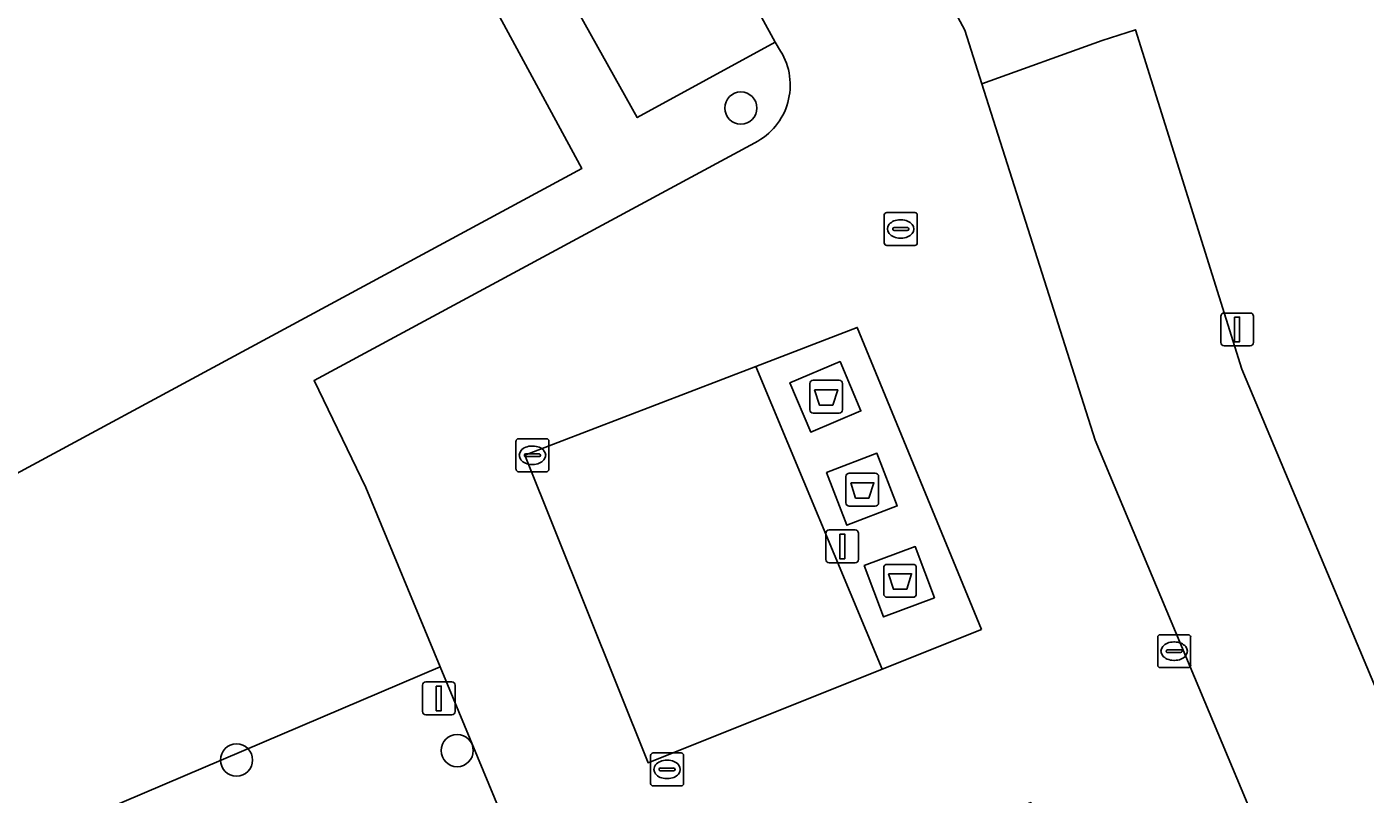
# Model space of a CAD drawing. Extents: x 159262 to 160143, y 383399 to 384319.
# Drawn here: x 159391.14 to 159431.79, y 384097.24 to 384120.55 of the extents above; entities that cross this region are included whole.
import ezdxf

# ---------------------------------------------------------------- set-up
doc = ezdxf.new("R2010")
doc.units = 0
for name, color, linetype in [('IMGEO_Afval_apart_plaats', 7, 'Continuous'), ('IMGEO_Boom', 7, 'Continuous'), ('IMGEO_Erf', 7, 'Continuous'), ('IMGEO_Grasland_overig', 7, 'Continuous'), ('IMGEO_Kolk', 7, 'Continuous'), ('IMGEO_Lichtmast', 7, 'Continuous'), ('IMGEO_Pand', 7, 'Continuous'), ('IMGEO_Parkeervlak_open', 7, 'Continuous'), ('IMGEO_Rijbaan_lokaal_open', 7, 'Continuous'), ('IMGEO_Rioolput', 7, 'Continuous'), ('IMGEO_Voetpad_gesloten', 7, 'Continuous'), ('IMGEO_Voetpad_open', 7, 'Continuous')]:
    doc.layers.add(name, color=color, linetype=linetype)

msp = doc.modelspace()

# ---------------------------------------------------------------- linework, layer by layer
at = {"layer": 'IMGEO_Afval_apart_plaats'}
for p, q in [((159415.018, 384109.816), (159415.808, 384109.816)), ((159415.808, 384109.816), (159415.018, 384109.816)), ((159414.918, 384108.916), (159414.918, 384109.716)), ((159414.918, 384109.716), (159414.918, 384108.916)), ((159415.908, 384109.716), (159415.908, 384108.916)), ((159415.908, 384108.916), (159415.908, 384109.716)), ((159415.808, 384108.816), (159415.018, 384108.816)), ((159415.018, 384108.816), (159415.808, 384108.816)), ((159416.117, 384106.991), (159416.907, 384106.991)), ((159416.907, 384106.991), (159416.117, 384106.991)), ((159416.017, 384106.091), (159416.017, 384106.891)), ((159416.017, 384106.891), (159416.017, 384106.091)), ((159417.007, 384106.891), (159417.007, 384106.091)), ((159417.007, 384106.091), (159417.007, 384106.891)), ((159416.907, 384105.991), (159416.117, 384105.991)), ((159416.117, 384105.991), (159416.907, 384105.991)), ((159417.163, 384103.325), (159417.163, 384104.125)), ((159417.163, 384104.125), (159417.163, 384103.325)), ((159417.263, 384104.225), (159418.053, 384104.225)), ((159418.053, 384104.225), (159417.263, 384104.225)), ((159418.153, 384104.125), (159418.153, 384103.325)), ((159418.153, 384103.325), (159418.153, 384104.125)), ((159418.053, 384103.225), (159417.263, 384103.225)), ((159417.263, 384103.225), (159418.053, 384103.225))]:
    msp.add_line(p, q, dxfattribs=at)
for points in [[(159415.061, 384109.53), (159415.765, 384109.53), (159415.616, 384109.06), (159415.21, 384109.06), (159415.061, 384109.53)], [(159416.16, 384106.705), (159416.864, 384106.705), (159416.715, 384106.235), (159416.309, 384106.235), (159416.16, 384106.705)], [(159417.306, 384103.939), (159418.01, 384103.939), (159417.861, 384103.469), (159417.455, 384103.469), (159417.306, 384103.939)]]:
    msp.add_lwpolyline(points, dxfattribs=at)
for centre, start, end in [((159415.018, 384109.716), 90, 180), ((159415.018, 384109.716), 90, 180), ((159415.808, 384109.716), 0, 90), ((159415.808, 384109.716), 360, 90), ((159415.018, 384108.916), 180, 270), ((159415.018, 384108.916), 180, 270), ((159415.808, 384108.916), 270, 0), ((159415.808, 384108.916), 270, 0), ((159416.117, 384106.891), 90, 180), ((159416.117, 384106.891), 90, 180), ((159416.907, 384106.891), 0, 90), ((159416.907, 384106.891), 360, 90), ((159416.117, 384106.091), 180, 270), ((159416.117, 384106.091), 180, 270), ((159416.907, 384106.091), 270, 0), ((159416.907, 384106.091), 270, 0), ((159417.263, 384104.125), 90, 180), ((159417.263, 384104.125), 90, 180), ((159418.053, 384104.125), 0, 90), ((159418.053, 384104.125), 360, 90), ((159417.263, 384103.325), 180, 270), ((159417.263, 384103.325), 180, 270), ((159418.053, 384103.325), 270, 0), ((159418.053, 384103.325), 270, 0)]:
    msp.add_arc(centre, 0.1, start, end, dxfattribs=at)
at = {"layer": 'IMGEO_Boom'}
for centre in [(159412.825, 384118.085), (159404.21, 384098.568), (159397.508, 384098.282)]:
    msp.add_circle(centre, 0.489, dxfattribs=at)
at = {"layer": 'IMGEO_Erf'}
msp.add_lwpolyline([(159416.82, 384125.666), (159419.63, 384120.445), (159420.147, 384118.818), (159423.796, 384120.136), (159424.813, 384120.463), (159428.04, 384110.151), (159452.192, 384052.621), (159452.542, 384052.782), (159455.367, 384045.971), (159456.144, 384046.166), (159460.351, 384047.095), (159471.265, 384049.015), (159471.409, 384049.042), (159470.598, 384051.803), (159476.862, 384053.819), (159478.005, 384050.268)], dxfattribs=at)
at = {"layer": 'IMGEO_Grasland_overig'}
msp.add_lwpolyline([(159407.783, 384091.25), (159403.696, 384101.108), (159391.696, 384095.995), (159398.006, 384081.333), (159409.13, 384086.073), (159411.058, 384081.463), (159411.736, 384081.713)], close=True, dxfattribs=at)
at = {"layer": 'IMGEO_Kolk'}
for p, q in [((159405.995, 384107.113), (159405.995, 384107.965)), ((159406.07, 384108.039), (159406.922, 384108.039)), ((159406.483, 384107.819), (159406.508, 384107.819)), ((159406.996, 384107.965), (159406.996, 384107.113)), ((159406.254, 384107.533), (159406.254, 384107.545)), ((159406.692, 384107.496), (159406.294, 384107.496)), ((159406.297, 384107.582), (159406.695, 384107.582)), ((159406.738, 384107.545), (159406.738, 384107.533)), ((159406.922, 384107.039), (159406.07, 384107.039)), ((159406.506, 384107.259), (159406.481, 384107.259)), ((159425.558, 384102.088), (159426.41, 384102.088)), ((159425.483, 384101.162), (159425.483, 384102.014)), ((159425.971, 384101.868), (159425.996, 384101.868)), ((159426.484, 384102.014), (159426.484, 384101.162)), ((159425.742, 384101.582), (159425.742, 384101.594)), ((159426.18, 384101.545), (159425.782, 384101.545)), ((159425.785, 384101.631), (159426.183, 384101.631)), ((159425.994, 384101.308), (159425.969, 384101.308)), ((159426.226, 384101.594), (159426.226, 384101.582)), ((159426.41, 384101.088), (159425.558, 384101.088)), ((159410.084, 384097.57), (159410.084, 384098.422)), ((159410.159, 384098.496), (159411.011, 384098.496)), ((159411.085, 384098.422), (159411.085, 384097.57)), ((159410.343, 384097.99), (159410.343, 384098.002)), ((159410.386, 384098.039), (159410.784, 384098.039)), ((159410.572, 384098.276), (159410.597, 384098.276)), ((159410.827, 384098.002), (159410.827, 384097.99)), ((159410.781, 384097.953), (159410.383, 384097.953)), ((159410.595, 384097.716), (159410.57, 384097.716)), ((159411.011, 384097.496), (159410.159, 384097.496))]:
    msp.add_line(p, q, dxfattribs=at)
for points in [[(159405.995, 384107.113), (159405.995, 384107.965)], [(159406.07, 384108.039), (159406.922, 384108.039)], [(159406.996, 384107.965), (159406.996, 384107.113)], [(159406.922, 384107.039), (159406.07, 384107.039)], [(159425.558, 384102.088), (159426.41, 384102.088)], [(159425.483, 384101.162), (159425.483, 384102.014)], [(159426.484, 384102.014), (159426.484, 384101.162)], [(159426.41, 384101.088), (159425.558, 384101.088)], [(159410.084, 384097.57), (159410.084, 384098.422)], [(159410.159, 384098.496), (159411.011, 384098.496)], [(159411.085, 384098.422), (159411.085, 384097.57)], [(159411.011, 384097.496), (159410.159, 384097.496)]]:
    msp.add_lwpolyline(points, dxfattribs=at)
for centre, radius, start, end in [((159406.072, 384107.963), 0.0765, 91.552, 178.448), ((159406.072, 384107.963), 0.0765, 91.552, 178.448), ((159406.92, 384107.963), 0.0765, 1.552, 88.448), ((159406.92, 384107.963), 0.0765, 1.552, 88.448), ((159406.294, 384107.542), 0.0403, 85.8775, 175.7526), ((159406.291, 384107.532), 0.0366, 178.938, 274.7102), ((159406.695, 384107.539), 0.043, 264.8664, 352.4533), ((159406.699, 384107.544), 0.0386, 1.7309, 96.639), ((159406.072, 384107.115), 0.0765, 181.552, 268.448), ((159406.072, 384107.115), 0.0765, 181.552, 268.448), ((159406.92, 384107.115), 0.0765, 271.552, 358.448), ((159406.92, 384107.115), 0.0765, 271.552, 358.448), ((159425.56, 384102.012), 0.0765, 91.552, 178.448), ((159425.56, 384102.012), 0.0765, 91.552, 178.448), ((159426.408, 384102.012), 0.0765, 1.552, 88.448), ((159426.408, 384102.012), 0.0765, 1.552, 88.448), ((159425.782, 384101.591), 0.0403, 85.8775, 175.7526), ((159425.779, 384101.581), 0.0366, 178.938, 274.7102), ((159426.183, 384101.588), 0.043, 264.8664, 352.4533), ((159426.187, 384101.593), 0.0386, 1.7309, 96.639), ((159425.56, 384101.164), 0.0765, 181.552, 268.448), ((159425.56, 384101.164), 0.0765, 181.552, 268.448), ((159426.408, 384101.164), 0.0765, 271.552, 358.448), ((159426.408, 384101.164), 0.0765, 271.552, 358.448), ((159410.161, 384098.42), 0.0765, 91.552, 178.448), ((159410.161, 384098.42), 0.0765, 91.552, 178.448), ((159411.009, 384098.42), 0.0765, 1.552, 88.448), ((159411.009, 384098.42), 0.0765, 1.552, 88.448), ((159410.383, 384097.999), 0.0403, 85.8775, 175.7526), ((159410.38, 384097.989), 0.0366, 178.938, 274.7102), ((159410.784, 384097.996), 0.043, 264.8664, 352.4533), ((159410.788, 384098.001), 0.0386, 1.7309, 96.639), ((159410.161, 384097.572), 0.0765, 181.552, 268.448), ((159410.161, 384097.572), 0.0765, 181.552, 268.448), ((159411.009, 384097.572), 0.0765, 271.552, 358.448), ((159411.009, 384097.572), 0.0765, 271.552, 358.448)]:
    msp.add_arc(centre, radius, start, end, dxfattribs=at)
for centre, major_axis, ratio, start_param, end_param in [((159406.482, 384107.539), (-0.387, 0.002), 0.722429, 4.712389, 7.853982), ((159406.507, 384107.539), (-0.39, 0.002), 0.717154, 1.570796, 4.712389), ((159425.97, 384101.588), (-0.387, 0.002), 0.722429, 4.712389, 7.853982), ((159425.995, 384101.588), (-0.39, 0.002), 0.717154, 1.570796, 4.712389), ((159410.571, 384097.996), (-0.387, 0.002), 0.722429, 4.712389, 7.853982), ((159410.596, 384097.996), (-0.39, 0.002), 0.717154, 1.570796, 4.712389)]:
    msp.add_ellipse(centre, major_axis=major_axis, ratio=ratio, start_param=start_param, end_param=end_param, dxfattribs=at)
at = {"layer": 'IMGEO_Lichtmast'}
for p, q in [((159427.499, 384111.859), (159428.289, 384111.859)), ((159428.289, 384111.859), (159427.499, 384111.859)), ((159427.399, 384110.959), (159427.399, 384111.759)), ((159427.399, 384111.759), (159427.399, 384110.959)), ((159428.389, 384111.759), (159428.389, 384110.959)), ((159428.389, 384110.959), (159428.389, 384111.759)), ((159428.289, 384110.859), (159427.499, 384110.859)), ((159427.499, 384110.859), (159428.289, 384110.859)), ((159415.409, 384104.368), (159415.409, 384105.168)), ((159415.409, 384105.168), (159415.409, 384104.368)), ((159415.509, 384105.268), (159416.299, 384105.268)), ((159416.299, 384105.268), (159415.509, 384105.268)), ((159416.399, 384105.168), (159416.399, 384104.368)), ((159416.399, 384104.368), (159416.399, 384105.168)), ((159416.299, 384104.268), (159415.509, 384104.268)), ((159415.509, 384104.268), (159416.299, 384104.268)), ((159403.154, 384099.753), (159403.154, 384100.553)), ((159403.154, 384100.553), (159403.154, 384099.753)), ((159403.254, 384100.653), (159404.044, 384100.653)), ((159404.044, 384100.653), (159403.254, 384100.653)), ((159404.144, 384100.553), (159404.144, 384099.753)), ((159404.144, 384099.753), (159404.144, 384100.553)), ((159404.044, 384099.653), (159403.254, 384099.653)), ((159403.254, 384099.653), (159404.044, 384099.653))]:
    msp.add_line(p, q, dxfattribs=at)
for points in [[(159427.819, 384111.734), (159427.969, 384111.734), (159427.969, 384110.984), (159427.819, 384110.984), (159427.819, 384111.734)], [(159415.829, 384105.143), (159415.979, 384105.143), (159415.979, 384104.393), (159415.829, 384104.393), (159415.829, 384105.143)], [(159403.574, 384100.528), (159403.724, 384100.528), (159403.724, 384099.778), (159403.574, 384099.778), (159403.574, 384100.528)]]:
    msp.add_lwpolyline(points, dxfattribs=at)
for centre, start, end in [((159427.499, 384111.759), 90, 180), ((159427.499, 384111.759), 90, 180), ((159428.289, 384111.759), 0, 90), ((159428.289, 384111.759), 360, 90), ((159427.499, 384110.959), 180, 270), ((159427.499, 384110.959), 180, 270), ((159428.289, 384110.959), 270, 0), ((159428.289, 384110.959), 270, 0), ((159415.509, 384105.168), 90, 180), ((159415.509, 384105.168), 90, 180), ((159416.299, 384105.168), 0, 90), ((159416.299, 384105.168), 360, 90), ((159415.509, 384104.368), 180, 270), ((159415.509, 384104.368), 180, 270), ((159416.299, 384104.368), 270, 0), ((159416.299, 384104.368), 270, 0), ((159403.254, 384100.553), 90, 180), ((159403.254, 384100.553), 90, 180), ((159404.044, 384100.553), 0, 90), ((159404.044, 384100.553), 360, 90), ((159403.254, 384099.753), 180, 270), ((159403.254, 384099.753), 180, 270), ((159404.044, 384099.753), 270, 0), ((159404.044, 384099.753), 270, 0)]:
    msp.add_arc(centre, 0.1, start, end, dxfattribs=at)
at = {"layer": 'IMGEO_Pand'}
msp.add_lwpolyline([(159440.446, 384047.879), (159440.581, 384047.923), (159437.475, 384057.68), (159437.384, 384057.651), (159414.348, 384050.197), (159415.656, 384046.153), (159410.606, 384044.535), (159389.219, 384095.207), (159383.728, 384092.89), (159380.119, 384101.206), (159407.993, 384116.247), (159400.562, 384129.975), (159363.375, 384109.909), (159370.785, 384096.167), (159373.476, 384097.618), (159376.753, 384089.917), (159374.874, 384089.123), (159398.706, 384032.57), (159413.083, 384038.616), (159412.404, 384040.229), (159416.981, 384042.051), (159417.491, 384040.501)], close=True, dxfattribs=at)
at = {"layer": 'IMGEO_Parkeervlak_open'}
for points in [[(159409.164, 384128.694), (159404.9, 384126.364), (159406.328, 384123.802), (159409.679, 384117.794), (159413.871, 384120.081)], [(159428.04, 384110.151), (159424.813, 384120.463), (159423.796, 384120.136), (159420.147, 384118.818), (159423.587, 384107.993), (159447.587, 384050.724), (159449.386, 384051.465), (159452.192, 384052.621)], [(159413.277, 384110.238), (159406.266, 384107.545), (159410.007, 384098.197), (159417.12, 384101.043)]]:
    msp.add_lwpolyline(points, close=True, dxfattribs=at)
at = {"layer": 'IMGEO_Rijbaan_lokaal_open'}
for points in [[(159420.147, 384118.818), (159419.63, 384120.445), (159416.82, 384125.666), (159410.418, 384137.833), (159402.678, 384152.546), (159397.574, 384149.726), (159405.571, 384135.215), (159407.619, 384131.498), (159408.585, 384129.745), (159409.164, 384128.694), (159413.871, 384120.081), (159414.033, 384119.811)], [(159447.587, 384050.724), (159423.587, 384107.993), (159420.147, 384118.818)], [(159413.253, 384117.032), (159399.866, 384109.811), (159401.432, 384106.558), (159403.696, 384101.108), (159407.783, 384091.25), (159421.628, 384096.989), (159425.639, 384087.746), (159411.736, 384081.713), (159411.058, 384081.463), (159399.969, 384076.732), (159402.333, 384071.191), (159413.419, 384075.921), (159414.07, 384076.247), (159427.948, 384081.99), (159431.765, 384072.805), (159417.882, 384067.036), (159417.213, 384066.758), (159406.225, 384062.07), (159408.574, 384056.565)]]:
    msp.add_lwpolyline(points, dxfattribs=at)
msp.add_lwpolyline([(159420.136, 384102.25), (159417.12, 384101.043), (159410.007, 384098.197), (159406.266, 384107.545), (159413.277, 384110.238), (159416.359, 384111.422)], close=True, dxfattribs=at)
msp.add_arc((159412.359, 384118.782), 1.965, 297.0593, 31.5843, dxfattribs=at)
at = {"layer": 'IMGEO_Rioolput'}
for p, q in [((159417.179, 384113.986), (159417.179, 384114.838)), ((159417.254, 384114.912), (159418.106, 384114.912)), ((159417.667, 384114.692), (159417.692, 384114.692)), ((159418.18, 384114.838), (159418.18, 384113.986)), ((159417.438, 384114.406), (159417.438, 384114.418)), ((159417.876, 384114.369), (159417.478, 384114.369)), ((159417.481, 384114.455), (159417.879, 384114.455)), ((159417.922, 384114.418), (159417.922, 384114.406)), ((159418.106, 384113.912), (159417.254, 384113.912)), ((159417.69, 384114.132), (159417.665, 384114.132))]:
    msp.add_line(p, q, dxfattribs=at)
for points in [[(159417.179, 384113.986), (159417.179, 384114.838)], [(159417.254, 384114.912), (159418.106, 384114.912)], [(159418.18, 384114.838), (159418.18, 384113.986)], [(159418.106, 384113.912), (159417.254, 384113.912)]]:
    msp.add_lwpolyline(points, dxfattribs=at)
for centre, radius, start, end in [((159417.256, 384114.836), 0.0765, 91.552, 178.448), ((159417.256, 384114.836), 0.0765, 91.552, 178.448), ((159418.104, 384114.836), 0.0765, 1.552, 88.448), ((159418.104, 384114.836), 0.0765, 1.552, 88.448), ((159417.478, 384114.415), 0.0403, 85.8775, 175.7526), ((159417.475, 384114.405), 0.0366, 178.938, 274.7102), ((159417.879, 384114.412), 0.043, 264.8664, 352.4533), ((159417.883, 384114.417), 0.0386, 1.7309, 96.639), ((159417.256, 384113.988), 0.0765, 181.552, 268.448), ((159417.256, 384113.988), 0.0765, 181.552, 268.448), ((159418.104, 384113.988), 0.0765, 271.552, 358.448), ((159418.104, 384113.988), 0.0765, 271.552, 358.448)]:
    msp.add_arc(centre, radius, start, end, dxfattribs=at)
for centre, major_axis, ratio, start_param, end_param in [((159417.666, 384114.412), (-0.387, 0.002), 0.722429, 4.712389, 7.853982), ((159417.691, 384114.412), (-0.39, 0.002), 0.717154, 1.570796, 4.712389)]:
    msp.add_ellipse(centre, major_axis=major_axis, ratio=ratio, start_param=start_param, end_param=end_param, dxfattribs=at)
at = {"layer": 'IMGEO_Voetpad_gesloten'}
for points in [[(159415.839, 384110.383), (159414.316, 384109.74), (159414.949, 384108.241), (159416.472, 384108.884)], [(159416.956, 384107.599), (159415.43, 384107.011), (159416.046, 384105.412), (159417.572, 384106)], [(159418.121, 384104.766), (159416.573, 384104.187), (159417.156, 384102.63), (159418.704, 384103.209)]]:
    msp.add_lwpolyline(points, close=True, dxfattribs=at)
at = {"layer": 'IMGEO_Voetpad_open'}
for points in [[(159414.033, 384119.811), (159413.871, 384120.081), (159409.679, 384117.794), (159406.328, 384123.802), (159404.9, 384126.364), (159409.164, 384128.694), (159408.585, 384129.745), (159407.619, 384131.498), (159403.29, 384129.183), (159401.299, 384132.905), (159360.938, 384111.099), (159394.739, 384030.909), (159398.706, 384032.57), (159374.874, 384089.123)], [(159363.375, 384109.909), (159400.562, 384129.975), (159407.993, 384116.247), (159380.119, 384101.206)], [(159399.866, 384109.811), (159413.253, 384117.032)], [(159389.219, 384095.207), (159410.606, 384044.535), (159415.656, 384046.153), (159414.348, 384050.197), (159413.893, 384051.62), (159412.904, 384051.304), (159412.264, 384052.842), (159410.479, 384052.1), (159408.574, 384056.565), (159406.225, 384062.07), (159402.333, 384071.191), (159399.969, 384076.732), (159398.006, 384081.333), (159391.696, 384095.995), (159403.696, 384101.108), (159401.432, 384106.558), (159399.866, 384109.811)]]:
    msp.add_lwpolyline(points, dxfattribs=at)
for points in [[(159420.136, 384102.25), (159416.359, 384111.422), (159413.277, 384110.238), (159417.12, 384101.043)], [(159414.949, 384108.241), (159414.316, 384109.74), (159415.839, 384110.383), (159416.472, 384108.884)], [(159416.046, 384105.412), (159415.43, 384107.011), (159416.956, 384107.599), (159417.572, 384106)], [(159417.156, 384102.63), (159416.573, 384104.187), (159418.121, 384104.766), (159418.704, 384103.209)]]:
    msp.add_lwpolyline(points, close=True, dxfattribs=at)
msp.add_arc((159412.359, 384118.782), 1.965, 297.0593, 31.5843, dxfattribs=at)

doc.saveas('drawing.dxf')
